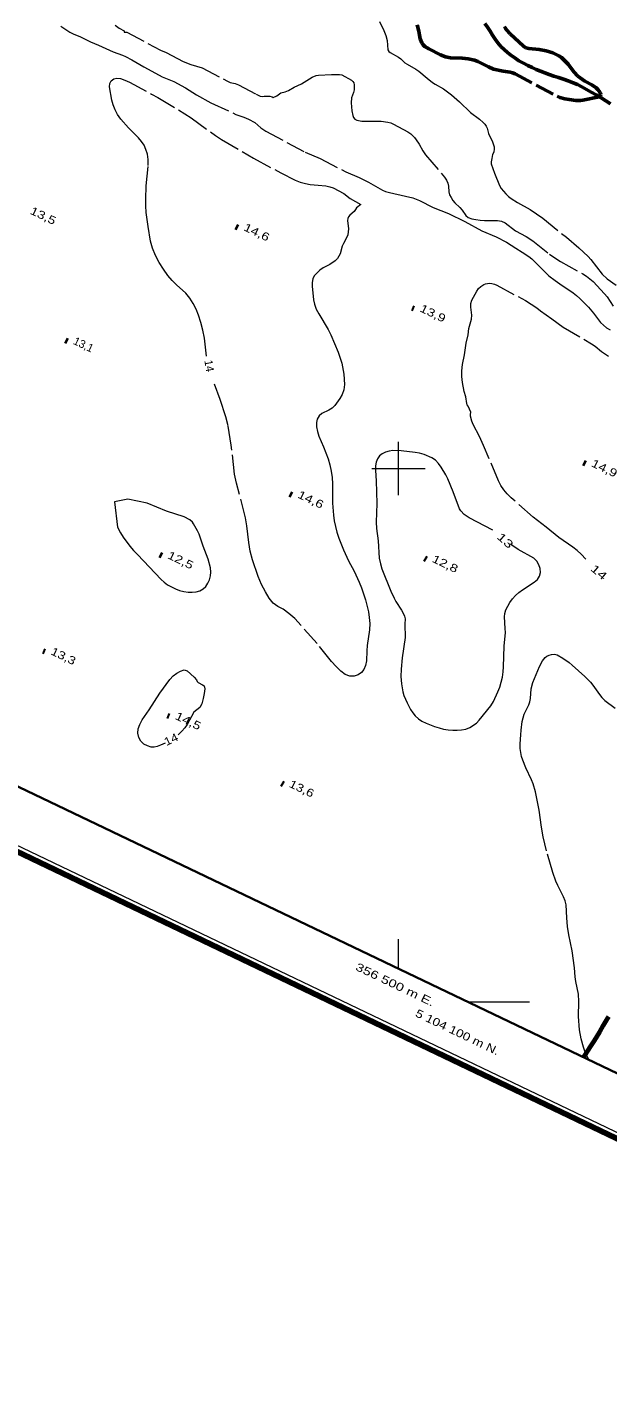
# Model space of a CAD drawing. Extents: x 355726 to 357533, y 5103782 to 5105258.
# Drawn here: x 356430.4 to 356539.2, y 5104027.7 to 5104282.7 of the extents above; entities that cross this region are included whole.
import ezdxf
from ezdxf.enums import TextEntityAlignment as Align

# ---------------------------------------------------------------- set-up
doc = ezdxf.new("R2010")
doc.units = 0
doc.header["$LTSCALE"] = 0.6
doc.linetypes.add('DASH_DOUBLE_DOT', pattern=[9.2, 5, -1.2, 0.3, -1.2, 0.3, -1.2])
doc.linetypes.add('LONG_DASHED', pattern=[7.5, 6, -1.5])
for name, color, linetype, lineweight in [('1', 7, 'LONG_DASHED', 53), ('2', 7, 'LONG_DASHED', 13), ('22', 7, 'Continuous', 13), ('3', 7, 'Continuous', 140), ('4', 7, 'DASH_DOUBLE_DOT', 53), ('60', 7, 'Continuous', 13), ('61', 7, 'Continuous', 13)]:
    doc.layers.add(name, color=color, linetype=linetype, lineweight=lineweight)

msp = doc.modelspace()

# ---------------------------------------------------------------- linework, layer by layer
at = {"layer": '1'}
msp.add_lwpolyline([(356503.5, 5104283.16), (356503.85, 5104281.95), (356503.94, 5104281.24), (356504.1, 5104280.54), (356504.4, 5104279.78), (356504.63, 5104279.43), (356504.94, 5104279.09), (356505.69, 5104278.65), (356507.88, 5104277.53), (356508.83, 5104277.17), (356509.78, 5104276.97), (356511.96, 5104276.91), (356513.1, 5104276.76), (356514.28, 5104276.51), (356514.85, 5104276.3), (356516.85, 5104275.26), (356517.84, 5104274.84), (356519.63, 5104274.47), (356520.95, 5104274.28), (356521.4, 5104274.15), (356521.85, 5104273.97), (356529.78, 5104269.75), (356530.24, 5104269.55), (356531.21, 5104269.3), (356531.98, 5104269.13), (356533.23, 5104268.97), (356534.11, 5104268.95), (356534.56, 5104269), (356537.62, 5104269.66), (356537.86, 5104269.82), (356537.91, 5104270.07), (356537.83, 5104270.38), (356537.63, 5104270.72), (356537.38, 5104271.04), (356537.06, 5104271.34), (356536.24, 5104271.88), (356534.92, 5104272.59), (356533.63, 5104273.53), (356532.85, 5104274.34), (356531.8, 5104275.78), (356531.4, 5104276.24), (356530.56, 5104277.05), (356530.09, 5104277.37), (356528.94, 5104277.88), (356527.68, 5104278.26), (356526.36, 5104278.55), (356524.43, 5104278.7), (356523.89, 5104278.87), (356523.43, 5104279.18), (356520.96, 5104281.48), (356520.23, 5104282.24), (356519.99, 5104282.58), (356519.89, 5104282.84)], dxfattribs=at)
at = {"layer": '2', "linetype": 'Continuous'}
for p, q in [((356436.71, 5104282.9), (356438.39, 5104281.76)), ((356513.57, 5104210.54), (356513.04, 5104211.65))]:
    msp.add_line(p, q, dxfattribs=at)
at = {"layer": '2'}
for points in [[(356496.44, 5104283.8), (356497.26, 5104282.11), (356497.62, 5104281.18), (356497.89, 5104280.2), (356498.02, 5104278.49), (356498.18, 5104278.18), (356498.45, 5104277.98), (356500.03, 5104277.09), (356500.44, 5104276.8), (356501.2, 5104276.05), (356501.63, 5104275.76), (356503.27, 5104274.84), (356503.81, 5104274.44), (356505.37, 5104273.13), (356506.4, 5104272.36), (356506.89, 5104272.04), (356508.46, 5104271.17), (356508.96, 5104270.8), (356509.97, 5104270), (356511.43, 5104268.72), (356513.53, 5104266.72), (356515.21, 5104265.45), (356515.91, 5104264.84), (356516.21, 5104264.51), (356516.45, 5104264.16), (356516.63, 5104263.78), (356516.91, 5104262.78), (356517.6, 5104261.19), (356517.92, 5104260.26), (356517.95, 5104259.9), (356517.88, 5104259.29), (356517.65, 5104258.83), (356517.52, 5104258.08), (356517.35, 5104257.45), (356517.38, 5104257.11), (356518.03, 5104255.34), (356518.97, 5104253.05), (356519.28, 5104252.5), (356519.68, 5104251.96), (356520.14, 5104251.45), (356520.62, 5104250.99), (356521.14, 5104250.58), (356522.31, 5104249.86), (356524.67, 5104248.53), (356527.05, 5104246.88), (356531.49, 5104243.32), (356533.82, 5104241.34), (356535.56, 5104239.71), (356536.06, 5104239.16), (356538.17, 5104236.4), (356539.14, 5104235.51), (356540.84, 5104234.37)], [(356438.39, 5104281.76), (356439.18, 5104281.37), (356440.3, 5104280.98), (356442.28, 5104279.97), (356443.79, 5104279.34), (356446.52, 5104278.09), (356448.27, 5104277.48), (356448.85, 5104277.21), (356450, 5104276.62), (356452.27, 5104275.26), (356455.13, 5104273.73), (356455.74, 5104273.42), (356457.9, 5104272.5), (356460.08, 5104271.34), (356460.8, 5104270.92), (356462.16, 5104270.01), (356464.86, 5104268.54), (356469.55, 5104266.34), (356471.03, 5104265.86), (356471.91, 5104265.49), (356473.09, 5104264.86), (356474.23, 5104263.86), (356475.13, 5104263.2), (356482.54, 5104259.26), (356485.32, 5104258.09), (356490.11, 5104255.59), (356492.65, 5104254.53), (356494.37, 5104253.63), (356497, 5104252.16), (356497.6, 5104251.9), (356498.3, 5104251.69), (356501.33, 5104251.05), (356502.72, 5104250.7), (356503.97, 5104250.23), (356506.52, 5104248.93), (356509.38, 5104247.8), (356512.45, 5104246.26), (356515.64, 5104244.55), (356518.3, 5104243.44), (356520.25, 5104242.43), (356522, 5104241.26), (356523.21, 5104240.55), (356524.43, 5104239.75), (356525.02, 5104239.3), (356526.65, 5104237.69), (356527.15, 5104237.13), (356528.21, 5104236.13), (356529.4, 5104235.2), (356530.69, 5104234.29), (356532.11, 5104233.38), (356532.78, 5104232.91), (356533.39, 5104232.41), (356533.99, 5104231.86), (356535.62, 5104230.2), (356536.57, 5104229.09), (356537.88, 5104227.38), (356538.41, 5104226.86), (356539, 5104226.37), (356539.66, 5104225.96)], [(356446.87, 5104283.09), (356447.65, 5104282.53), (356448.58, 5104282.03), (356448.58, 5104281.76), (356449.08, 5104281.76), (356455.38, 5104278.38), (356456.44, 5104277.94), (356459.64, 5104276.25), (356461.11, 5104275.74)], [(356461.11, 5104275.74), (356463.19, 5104275.12), (356467.96, 5104272.59), (356468.48, 5104272.36), (356469.4, 5104272.15), (356470.05, 5104271.92), (356473.3, 5104270.15), (356474.06, 5104269.8), (356474.45, 5104269.69), (356474.85, 5104269.76), (356475.61, 5104269.79), (356475.88, 5104269.76), (356476.32, 5104269.63), (356476.54, 5104269.51), (356477.18, 5104269.84), (356477.98, 5104270.41), (356478.77, 5104270.59), (356479.37, 5104270.84), (356480.47, 5104271.49), (356481.82, 5104272.09), (356483.85, 5104273.34), (356484.57, 5104273.66), (356484.99, 5104273.74), (356487.44, 5104273.86), (356488.92, 5104273.86), (356489.37, 5104273.78), (356491.22, 5104272.79), (356491.47, 5104272.55), (356491.65, 5104272.26), (356491.73, 5104271.88), (356491.69, 5104270.95), (356491.56, 5104270.45), (356491.2, 5104269.49), (356491.15, 5104268.51), (356491.29, 5104267.03), (356491.44, 5104266.13), (356491.58, 5104265.76), (356491.83, 5104265.45), (356492.17, 5104265.26), (356493.13, 5104265.09), (356496.79, 5104265.07), (356498, 5104264.93), (356498.58, 5104264.76), (356499.1, 5104264.54), (356501.73, 5104263.09), (356502.31, 5104262.7), (356502.99, 5104262.03), (356503.33, 5104261.62), (356503.91, 5104260.76), (356504.6, 5104259.5), (356505.1, 5104258.76), (356508.62, 5104254.59), (356508.98, 5104254.05), (356509.25, 5104253.48), (356509.37, 5104252.9), (356509.46, 5104251.82), (356509.6, 5104251.3), (356509.86, 5104250.76), (356510.2, 5104250.25), (356510.59, 5104249.8), (356511.52, 5104248.9), (356511.92, 5104248.42), (356512.62, 5104247.42), (356513.1, 5104247.05), (356513.74, 5104246.79), (356514.5, 5104246.63), (356515.32, 5104246.51), (356516.14, 5104246.47), (356518.56, 5104246.48), (356519.32, 5104246.34), (356520.02, 5104246.01), (356521.97, 5104244.51), (356523.94, 5104243.46), (356525.18, 5104242.68), (356528.32, 5104240.18), (356529.68, 5104239.22), (356530.36, 5104238.78), (356534.58, 5104236.48), (356535.27, 5104236.04), (356536.51, 5104235.03), (356538.65, 5104232.75), (356539.11, 5104232.19), (356540.22, 5104230.4)], [(356464, 5104221.03), (356463.65, 5104224.4), (356463.35, 5104225.9), (356462.97, 5104227.36), (356462.55, 5104228.7), (356462.09, 5104229.87), (356461.54, 5104230.94), (356460.91, 5104231.92), (356460.16, 5104232.82), (356458.4, 5104234.4), (356457.57, 5104235.22), (356456.78, 5104236.19), (356455.96, 5104237.33), (356455.17, 5104238.58), (356454.43, 5104239.9), (356453.87, 5104241.26), (356453.53, 5104242.62), (356453.06, 5104245.32), (356452.71, 5104247.95), (356452.64, 5104249.24), (356452.63, 5104250.47), (356452.73, 5104253), (356453.1, 5104256.78), (356453.08, 5104257.88), (356452.96, 5104258.91), (356452.68, 5104259.76), (356452.31, 5104260.58), (356451.83, 5104261.3), (356451.3, 5104261.95), (356449.38, 5104263.86), (356447.97, 5104265.45), (356447.36, 5104266.33), (356446.87, 5104267.23), (356446.53, 5104268.15), (356446.3, 5104269.05), (356445.82, 5104271.51), (356445.9, 5104272.16), (356446.17, 5104272.68), (356446.65, 5104273), (356447.2, 5104273.15), (356447.88, 5104273.08), (356448.7, 5104272.79), (356449.56, 5104272.38), (356453.73, 5104270.17), (356454.91, 5104269.51), (356459.96, 5104266.49), (356461.12, 5104265.72), (356465.7, 5104262.38), (356466.83, 5104261.68), (356472.85, 5104258.13), (356477.98, 5104255.38), (356480.62, 5104254.04), (356481.6, 5104253.65), (356482.56, 5104253.38), (356483.44, 5104253.22), (356484.97, 5104253.11), (356486.42, 5104252.94), (356487.12, 5104252.8), (356487.76, 5104252.61), (356489.79, 5104251.51), (356490.98, 5104250.57), (356492.96, 5104249.48), (356492.13, 5104248.86), (356491.98, 5104248.54), (356491.68, 5104248.15), (356490.9, 5104247.45), (356490.66, 5104247.16), (356490.49, 5104246.84), (356490.48, 5104246.46), (356490.63, 5104244.94), (356490.49, 5104243.78), (356490.27, 5104243.23), (356489.7, 5104242.16), (356489.47, 5104241.63), (356489.06, 5104240.2), (356488.84, 5104239.76), (356488.55, 5104239.33), (356488.16, 5104238.94), (356487.12, 5104238.24), (356485.91, 5104237.58), (356485.28, 5104237.13), (356484.69, 5104236.63), (356484.21, 5104236.09), (356483.93, 5104235.53), (356483.83, 5104234.88), (356483.82, 5104234.16), (356484.07, 5104231.63), (356484.28, 5104230.76), (356484.6, 5104229.88), (356485.09, 5104228.95), (356486.82, 5104226.01), (356487.32, 5104225.01), (356488.7, 5104221.82), (356489.36, 5104219.71), (356489.74, 5104217.68), (356489.87, 5104215.7), (356489.77, 5104214.73), (356489.45, 5104213.84), (356488.99, 5104213.08), (356488.08, 5104211.8), (356487.58, 5104211.29)], [(356513.04, 5104211.65), (356512.88, 5104211.91), (356512.8, 5104212.18), (356512.63, 5104213.41), (356512.34, 5104214.43), (356512.02, 5104216.09), (356511.89, 5104217.21), (356511.87, 5104218.3), (356512.01, 5104219.5), (356512.39, 5104221.26), (356512.72, 5104223.46), (356513.08, 5104225.01), (356513.2, 5104226.24), (356513.7, 5104228), (356513.74, 5104228.72), (356513.54, 5104230.23), (356513.54, 5104230.93), (356513.77, 5104231.55), (356514.71, 5104233.25), (356515.02, 5104233.73), (356515.44, 5104234.13), (356515.98, 5104234.5), (356516.3, 5104234.63), (356517.06, 5104234.71), (356517.52, 5104234.67), (356517.98, 5104234.54), (356518.45, 5104234.32), (356523.84, 5104231.45), (356525.93, 5104230.08), (356526.6, 5104229.55), (356528.78, 5104228.03), (356530.87, 5104226.5), (356536.17, 5104223.37), (356536.86, 5104222.91), (356538.08, 5104221.93), (356539.35, 5104221.03)], [(356487.58, 5104211.29), (356486.98, 5104210.91), (356485.65, 5104210.29), (356485.12, 5104209.83), (356484.77, 5104209.24), (356484.62, 5104208.58), (356484.62, 5104207.8), (356484.81, 5104206.94), (356485.09, 5104206.04), (356485.96, 5104204.04), (356486.8, 5104201.82), (356487.15, 5104200.66), (356487.42, 5104199.49), (356487.58, 5104198.32), (356487.64, 5104197.13), (356487.67, 5104193.51), (356487.83, 5104191.26), (356487.98, 5104190.19), (356488.2, 5104189.09), (356488.48, 5104188.04), (356488.84, 5104186.94), (356489.68, 5104184.76), (356490.66, 5104182.69), (356491.68, 5104180.73), (356492.64, 5104178.68), (356493.09, 5104177.59), (356493.83, 5104175.34), (356494.36, 5104173.13), (356494.54, 5104172.04), (356494.61, 5104170.9), (356494.6, 5104169.76), (356494.15, 5104166.79), (356494.06, 5104165.8), (356494, 5104163.91), (356493.85, 5104163.05), (356493.54, 5104162.3), (356493.06, 5104161.72), (356492.42, 5104161.3), (356491.68, 5104161.05), (356490.88, 5104161.04), (356490.03, 5104161.38), (356489.17, 5104162.01), (356488.3, 5104162.84), (356487.45, 5104163.82), (356484.74, 5104167.17), (356480.57, 5104171.88), (356479.47, 5104172.83), (356478.42, 5104173.59), (356477.42, 5104174.13), (356476.53, 5104174.75), (356475.78, 5104175.65), (356475.06, 5104176.86), (356474.36, 5104178.26), (356473.71, 5104179.74), (356472.64, 5104182.88), (356472.23, 5104184.49), (356471.94, 5104186.13), (356471.59, 5104189.25), (356471.33, 5104190.76), (356469.65, 5104197.24), (356469.29, 5104198.95), (356468.65, 5104204.33), (356468.1, 5104207.96), (356467.66, 5104209.65), (356466.56, 5104212.92), (356465.52, 5104215.82)], [(356535.12, 5104183), (356534.23, 5104183.93), (356533.48, 5104184.62), (356532.67, 5104185.26), (356530.05, 5104187.03), (356527.7, 5104188.96), (356525.26, 5104190.84), (356521.15, 5104194.51), (356520.38, 5104195.25), (356519.76, 5104196), (356519.2, 5104196.8), (356518.76, 5104197.65), (356515.96, 5104204.28), (356515.18, 5104205.95), (356514.01, 5104208.24), (356513.77, 5104208.88), (356513.53, 5104209.82), (356513.51, 5104210.13), (356513.57, 5104210.54)], [(356535.69, 5104089.13), (356534.93, 5104090.76), (356534.66, 5104091.51), (356534.24, 5104093.07), (356533.94, 5104094.73), (356533.72, 5104097.23), (356533.82, 5104100.04), (356533.78, 5104101.45), (356533.24, 5104103.84), (356533.12, 5104104.7), (356533, 5104106.36), (356532.57, 5104109.58), (356531.93, 5104112.58), (356531.68, 5104114.13), (356531.54, 5104115.76), (356531.41, 5104118.18), (356531.25, 5104118.95), (356530.96, 5104119.69), (356529.85, 5104121.84), (356529.5, 5104122.61), (356528.92, 5104124.23), (356527.74, 5104128.33), (356527.13, 5104130.93), (356526.79, 5104132.75), (356526.37, 5104135.94), (356525.68, 5104139.34), (356525.24, 5104140.84), (356524.94, 5104141.61), (356523.89, 5104143.88), (356523.31, 5104145.28), (356523.07, 5104145.98), (356522.92, 5104146.72), (356522.84, 5104147.51), (356522.82, 5104148.34), (356522.91, 5104150.08), (356522.98, 5104150.96), (356523.2, 5104152.55), (356523.35, 5104153.26), (356523.56, 5104153.93), (356524.45, 5104155.71), (356524.63, 5104156.26), (356524.73, 5104156.84), (356524.89, 5104158.67), (356525.19, 5104159.84), (356526.47, 5104162.88), (356527.03, 5104163.94), (356527.24, 5104164.25), (356527.5, 5104164.54), (356527.82, 5104164.79), (356528.24, 5104165), (356528.71, 5104165.13), (356529.23, 5104165.16), (356529.78, 5104165.04), (356530.82, 5104164.44), (356531.97, 5104163.59), (356532.55, 5104163.12), (356534.92, 5104160.99), (356535.98, 5104159.93), (356536.43, 5104159.37), (356537.68, 5104157.59), (356538.15, 5104157.03), (356538.69, 5104156.5), (356540.64, 5104155.04)]]:
    msp.add_lwpolyline(points, dxfattribs=at)
at = {"layer": '2', "linetype": 'Continuous'}
for points in [[(356517.68, 5104188.4), (356513.25, 5104190.73), (356512.34, 5104191.37), (356511.68, 5104192.05), (356511.45, 5104192.41), (356510.27, 5104195.63), (356509.26, 5104198.07), (356508.9, 5104198.79), (356508.02, 5104200.23), (356507.5, 5104200.92), (356506.92, 5104201.54), (356506.27, 5104201.99), (356504.8, 5104202.61), (356503.97, 5104202.84), (356503.11, 5104203), (356500.52, 5104203.3), (356498.97, 5104203.34), (356498.26, 5104203.25), (356497.58, 5104203.05), (356496.95, 5104202.75), (356496.43, 5104202.34), (356496.07, 5104201.82), (356495.83, 5104201.19), (356495.71, 5104200.47), (356495.71, 5104199.63), (356495.85, 5104197.67), (356495.96, 5104193.42), (356495.85, 5104189.95), (356495.9, 5104188.75), (356496.17, 5104186.41), (356496.4, 5104183.16), (356496.62, 5104182.13), (356496.91, 5104181.18), (356498.6, 5104176.96), (356499.21, 5104175.65), (356499.54, 5104175.05), (356500.59, 5104173.4), (356500.9, 5104172.86), (356501.14, 5104172.3), (356501.24, 5104171.78), (356501.21, 5104170.8), (356501.24, 5104168.32), (356500.7, 5104164.51), (356500.48, 5104162.34), (356500.42, 5104161), (356500.55, 5104159.59), (356500.84, 5104158.13), (356501.04, 5104157.43), (356501.64, 5104156.05), (356502.28, 5104154.78), (356502.67, 5104154.15), (356503.14, 5104153.59), (356503.73, 5104153.08), (356504.41, 5104152.63), (356505.19, 5104152.26), (356506.75, 5104151.63), (356507.61, 5104151.34), (356508.45, 5104151.13), (356509.32, 5104150.97), (356510.17, 5104150.9), (356511.02, 5104150.9), (356511.84, 5104150.97), (356512.65, 5104151.13), (356513.36, 5104151.44), (356514.64, 5104152.26), (356515.16, 5104152.83), (356517.32, 5104155.51), (356517.8, 5104156.33), (356518.65, 5104158.09), (356518.99, 5104158.99), (356519.48, 5104160.86), (356519.62, 5104161.84), (356519.72, 5104162.8), (356519.79, 5104166.68), (356520.04, 5104169.25), (356520.03, 5104169.97), (356519.86, 5104172.16), (356519.94, 5104172.83), (356520.16, 5104173.5), (356520.89, 5104174.87), (356521.36, 5104175.57), (356521.92, 5104176.2), (356522.56, 5104176.75), (356523.25, 5104177.26), (356525.47, 5104178.65), (356526.08, 5104179.16), (356526.45, 5104179.78), (356526.61, 5104180.48), (356526.58, 5104181.24), (356526.34, 5104181.93), (356525.94, 5104182.59), (356525.39, 5104183.16), (356522.44, 5104184.79), (356521.07, 5104185.74)], [(356456.25, 5104148.51), (356455.42, 5104148.11), (356454.8, 5104147.87), (356454.23, 5104147.73), (356453.64, 5104147.76), (356452.98, 5104147.97), (356452.27, 5104148.3), (356451.72, 5104148.84), (356451.34, 5104149.55), (356451.17, 5104150.34), (356451.23, 5104151.17), (356451.52, 5104152), (356451.96, 5104152.87), (356453.25, 5104154.74), (356455.3, 5104157.88), (356457.16, 5104160.45), (356457.77, 5104161.09), (356458.43, 5104161.59), (356459.15, 5104162.01), (356459.85, 5104162.22), (356460.4, 5104162.05), (356461.69, 5104160.88), (356462.12, 5104160.37), (356462.27, 5104160.04), (356462.48, 5104159.88), (356463.3, 5104159.45), (356463.58, 5104159.23), (356463.69, 5104158.68), (356463.6, 5104157.8), (356463.41, 5104156.84), (356463.15, 5104155.88), (356462.79, 5104155.18), (356461.66, 5104154.32), (356460.41, 5104151.97), (356459.98, 5104151.37), (356459.42, 5104150.75), (356458.68, 5104150.05)]]:
    msp.add_lwpolyline(points, dxfattribs=at)
msp.add_lwpolyline([(356447.33, 5104189.01), (356447.9, 5104187.92), (356448.42, 5104187.09), (356449.64, 5104185.44), (356450.35, 5104184.63), (356451.11, 5104183.88), (356455.51, 5104179.2), (356456.09, 5104178.65), (356456.74, 5104178.19), (356458.23, 5104177.43), (356458.98, 5104177.13), (356459.76, 5104176.94), (356460.56, 5104176.82), (356461.31, 5104176.8), (356462.07, 5104176.88), (356462.79, 5104177.07), (356463.42, 5104177.4), (356463.9, 5104177.88), (356464.27, 5104178.5), (356464.56, 5104179.13), (356464.76, 5104179.84), (356464.84, 5104180.58), (356464.75, 5104181.34), (356464.31, 5104182.97), (356463.39, 5104185.41), (356462.62, 5104187.66), (356462.33, 5104188.29), (356461.6, 5104189.63), (356461.39, 5104189.91), (356460.91, 5104190.33), (356459.82, 5104190.92), (356456.52, 5104191.97), (356452.91, 5104193.48), (356449.29, 5104194.24), (356446.77, 5104193.72)], close=True, dxfattribs=at)
at = {"layer": '22', "linetype": 'LONG_DASHED', "lineweight": 70}
msp.add_lwpolyline([(356534.78, 5104089.75), (356534.99, 5104090.09), (356536, 5104091.65), (356536.73, 5104092.76), (356537.73, 5104094.37), (356538.46, 5104095.61), (356539.2, 5104096.9), (356539.41, 5104097.26)], dxfattribs=at)
at = {"layer": '3'}
for p, q in [((356469.53, 5104245.33), (356469.89, 5104245.16)), ((356502.55, 5104230.13), (356502.91, 5104229.96)), ((356437.61, 5104224.01), (356437.97, 5104223.84)), ((356534.71, 5104201.09), (356535.07, 5104200.92)), ((356479.66, 5104195.24), (356480.02, 5104195.07)), ((356455.26, 5104183.86), (356455.62, 5104183.69)), ((356504.86, 5104183.17), (356505.22, 5104183)), ((356433.38, 5104165.83), (356433.74, 5104165.66)), ((356456.68, 5104153.71), (356457.04, 5104153.54)), ((356478.05, 5104140.99), (356478.41, 5104140.82))]:
    msp.add_line(p, q, dxfattribs=at)
at = {"layer": '4'}
msp.add_lwpolyline([(356539.75, 5104268.34), (356538.89, 5104268.92), (356538, 5104269.49), (356537.07, 5104270.01), (356536.15, 5104270.54), (356535.26, 5104271.04), (356534.4, 5104271.51), (356533.58, 5104271.95), (356532.73, 5104272.3), (356531.84, 5104272.66), (356530.92, 5104272.97), (356530.02, 5104273.26), (356529.13, 5104273.55), (356528.25, 5104273.83), (356527.43, 5104274.13), (356526.63, 5104274.44), (356525.84, 5104274.79), (356525.06, 5104275.17), (356524.26, 5104275.55), (356523.42, 5104275.96), (356522.58, 5104276.41), (356521.8, 5104276.94), (356521.09, 5104277.47), (356520.44, 5104277.99), (356519.8, 5104278.54), (356519.2, 5104279.12), (356518.65, 5104279.75), (356518.12, 5104280.47), (356517.65, 5104281.22), (356517.18, 5104281.98), (356516.72, 5104282.7), (356516.2, 5104283.4)], dxfattribs=at)
at = {"layer": '60', "lineweight": 158}
msp.add_lwpolyline([(355725.74, 5104464.62), (357152.72, 5103781.6), (357532.66, 5104575.38), (356105.68, 5105258.4)], close=True, dxfattribs=at)
at = {"layer": '60'}
msp.add_lwpolyline([(355727.1, 5104465.08), (357152.24, 5103782.93), (357531.32, 5104574.91), (356106.18, 5105257.06)], close=True, dxfattribs=at)
at = {"layer": '60', "lineweight": 35}
msp.add_lwpolyline([(355740.43, 5104469.78), (356913.03, 5103908.53), (357283.46, 5104682.46), (356110.86, 5105243.71)], close=True, dxfattribs=at)
at = {"layer": '61'}
for p, q in [((356500, 5104195), (356500, 5104205)), ((356495, 5104200), (356505, 5104200)), ((356500, 5104106.22), (356500, 5104111.77)), ((356513, 5104100), (356524.58, 5104100))]:
    msp.add_line(p, q, dxfattribs=at)

# ---------------------------------------------------------------- texts
at = {"layer": '2'}
msp.add_text('14', height=1.5, rotation=280.22, dxfattribs=at).set_placement((356463.81, 5104219.1), align=Align.CENTER)
for s, rotation, width, p in [('13', 317.983, 1.45, (356519.51, 5104185.92)), ('14', 319.792, 1.45, (356537.09, 5104179.97)), ('14', 25.775, 1.2, (356457.7, 5104148.52))]:
    msp.add_text(s, height=1.5, rotation=rotation, dxfattribs=dict(at, width=width)).set_placement(p, align=Align.CENTER)
at = {"layer": '3'}
for s, width, p in [('13,5   ', 1.3, (356430.79, 5104247.8)), ('14,6   ', 1.3, (356470.82, 5104244.7)), ('13,9   ', 1.3, (356503.84, 5104229.5)), ('14,9   ', 1.3, (356536, 5104200.46)), ('14,6   ', 1.3, (356480.95, 5104194.59)), ('12,5   ', 1.3, (356456.55, 5104183.22)), ('12,8   ', 1.3, (356506.15, 5104182.54)), ('13,3   ', 1.25, (356434.67, 5104165.2)), ('14,5   ', 1.3, (356457.97, 5104153.08)), ('13,6   ', 1.25, (356479.34, 5104140.36))]:
    msp.add_text(s, height=1.5, rotation=334.423, dxfattribs=dict(at, width=width)).set_placement(p)
msp.add_text('13,1   ', height=1.5, rotation=334.423, dxfattribs=at).set_placement((356438.9, 5104223.38))
at = {"layer": '61'}
for s, width, p in [(' 356 500 m E.', 1.35, (356498.72, 5104102.73)), (' 5 104 100 m N.', 1.25, (356510.43, 5104093.8))]:
    msp.add_text(s, height=1.5, rotation=334.42, dxfattribs=dict(at, width=width)).set_placement(p, align=Align.CENTER)

doc.saveas('drawing.dxf')
